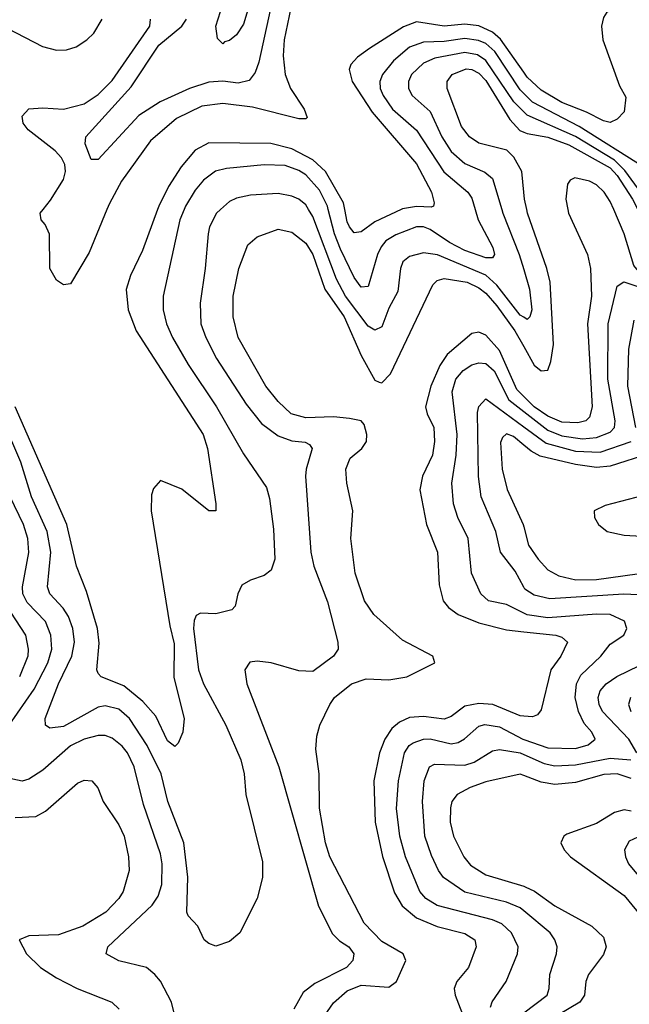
# Model space of a CAD drawing. Header units: inches. Extents: x 990535 to 1117859, y 769386 to 892122.
# Tile 433 of 656: x 1108543 to 1110305, y 797704 to 800549. Entities that reach past the tile are written whole.
import ezdxf

# ---------------------------------------------------------------- set-up
doc = ezdxf.new("R2010")
doc.units = ezdxf.units.IN
doc.header["$MEASUREMENT"] = 0
for name, color, linetype in [('B1709', 7, 'Continuous'), ('B1719', 7, 'Continuous'), ('B1800', 7, 'Continuous'), ('B1810', 7, 'Continuous')]:
    doc.layers.add(name, color=color, linetype=linetype)

msp = doc.modelspace()

# ---------------------------------------------------------------- linework, layer by layer
at = {"layer": 'B1709', "color": 5}
for points, elevation in [([(1109018.5, 800000), (1109006.4, 799970), (1108957.5, 799750), (1108957.6, 799710), (1108967.2, 799670), (1108984.9, 799630), (1109030, 799552.5), (1109112, 799430), (1109190, 799294), (1109256.7, 799196.7), (1109265.5, 799165.5), (1109276.6, 799076.6), (1109280.5, 798990), (1109270, 798958), (1109250, 798943.1), (1109210, 798929.7), (1109185.1, 798914.9), (1109173.7, 798890), (1109165.8, 798854.2), (1109156, 798844), (1109110, 798831.8), (1109065.7, 798834.3), (1109053, 798827), (1109047, 798813), (1109045.7, 798790), (1109059.9, 798670), (1109074.6, 798630), (1109138.8, 798510), (1109182.4, 798410), (1109191.7, 798370), (1109197, 798310), (1109244.7, 798115.3), (1109244.7, 798070), (1109230, 798009.4), (1109179.1, 797910), (1109150, 797885.1), (1109110, 797872.2), (1109090, 797879.1), (1109076.3, 797890), (1109058, 797930), (1109030, 797959.5), (1109026.3, 797970), (1109028.8, 798071.2), (1109017.6, 798170), (1108971.8, 798290), (1108952.5, 798370), (1108911.8, 798451.8), (1108860.6, 798530), (1108830, 798556.9), (1108790, 798566.5), (1108770, 798562.2), (1108670, 798506.7), (1108630, 798501.6), (1108617.7, 798510), (1108617, 798530), (1108655.4, 798630), (1108694.2, 798710), (1108702.1, 798750), (1108697.2, 798790), (1108684.5, 798824.5), (1108668.9, 798848.9), (1108629.9, 798890), (1108623.4, 798910), (1108632.8, 799010), (1108622.9, 799070), (1108577.6, 799170), (1108546.6, 799270), (1108493.9, 799393.9)], 2740), ([(1108941.5, 800000), (1108898.6, 799881.4), (1108863.3, 799810), (1108850.6, 799769.4), (1108856.3, 799710), (1108880.3, 799650), (1109073.3, 799350), (1109085.8, 799310), (1109110.2, 799149.8), (1109110.2, 799129.8), (1109090, 799129.8), (1109012.2, 799192.2), (1108950, 799217.2), (1108930, 799194.5), (1108924.6, 799175.4), (1108923.1, 799130), (1108977.5, 798797.5), (1108990, 798744.9), (1108988.4, 798648.4), (1109018.8, 798530), (1109014.3, 798490), (1109001.4, 798458.6), (1108991.3, 798448.7), (1108970, 798465.6), (1108936.5, 798536.5), (1108898.9, 798578.9), (1108844.4, 798624.4), (1108778.4, 798650), (1108770, 798659.5), (1108766.2, 798670), (1108772.6, 798747.4), (1108768, 798790), (1108736.6, 798896.6), (1108707.2, 798970), (1108679.4, 799090), (1108529.7, 799430)], 2720), ([(1108795.1, 800000), (1108744.1, 799875.9), (1108690, 799785.8), (1108670, 799782.9), (1108650, 799796.4), (1108630.3, 799830), (1108629, 799929), (1108616.8, 799956.8), (1108605.6, 799970), (1108602.6, 799990), (1108610.6, 800000)], 2680), ([(1109123.3, 800000), (1109112.1, 799990), (1109092.2, 799950), (1109088.1, 799930), (1109079.3, 799830), (1109064.5, 799730), (1109066.7, 799670), (1109081, 799630), (1109112.3, 799570), (1109197.7, 799437.7), (1109242.1, 799382.1), (1109290, 799345.9), (1109330, 799332.1), (1109368.2, 799328.2), (1109380.9, 799320.9), (1109388.1, 799310), (1109370.9, 799250), (1109369.3, 799230), (1109384.8, 799010), (1109393, 798970), (1109433, 798867), (1109462.4, 798750), (1109463.2, 798730), (1109450.2, 798710), (1109390, 798665.7), (1109350, 798667.4), (1109270.4, 798690.4), (1109230, 798695.4), (1109207.9, 798692.1), (1109194, 798670), (1109199.8, 798630), (1109291.9, 798390), (1109407.2, 797987.2), (1109447.6, 797907.6), (1109467.5, 797887.5), (1109494.9, 797870), (1109509.2, 797850), (1109506.2, 797830), (1109487.6, 797810), (1109395.9, 797764.1), (1109362.4, 797737.6), (1109335.9, 797690)], 2760), ([(1110000, 799688.8), (1109990, 799694.9), (1109922.1, 799782.1), (1109890.3, 799810.3), (1109750.6, 799869.4), (1109710, 799874.6), (1109670, 799864.6), (1109650.9, 799849.1), (1109643.7, 799830), (1109636.2, 799763.8), (1109610, 799715), (1109590, 799661.1), (1109570, 799651.7), (1109550, 799663.2), (1109484.8, 799750), (1109459.3, 799799.3), (1109390, 799980.5), (1109378.3, 800000)], 2760), ([(1109859.7, 800000), (1109868.6, 799970), (1109910.7, 799890), (1109915.5, 799870), (1109910, 799860.2), (1109890, 799861), (1109830, 799881.7), (1109785.2, 799905.2), (1109730, 799942.4), (1109710, 799949.9), (1109690, 799950.3), (1109630, 799927.5), (1109601.5, 799910), (1109587.5, 799892.5), (1109577.4, 799870), (1109550, 799777.6), (1109530, 799776), (1109510, 799803.9), (1109470, 799885.3), (1109452.8, 799930), (1109434.9, 800000)], 2740), ([(1109645.6, 800000), (1109570, 799964.5), (1109530, 799935.5), (1109510, 799932.6), (1109496.7, 799950), (1109490, 799964.2), (1109483.2, 800000)], 2720), ([(1109936.6, 800000), (1109939.5, 799990), (1109987, 799870), (1110000, 799826.5)], 2760), ([(1109395.8, 797630), (1109450, 797708.4), (1109490, 797742.9), (1109530, 797758.8), (1109610, 797753.1), (1109631.8, 797770), (1109659.3, 797830), (1109651.4, 797850), (1109590, 797885.8), (1109538.4, 797938.4), (1109439.9, 798130), (1109427.2, 798170), (1109410.1, 798270.1), (1109409, 798370), (1109398.7, 798441.3), (1109401.8, 798478.2), (1109411, 798510), (1109439.2, 798570), (1109453, 798590), (1109502, 798630), (1109544.5, 798644.5), (1109610, 798641.8), (1109662, 798650), (1109743.1, 798690), (1109737.4, 798710), (1109650, 798756.2), (1109567, 798830), (1109539.4, 798870), (1109512.3, 798950), (1109500.4, 799050), (1109505.8, 799130), (1109488.9, 799210), (1109486, 799250), (1109498.3, 799281.7), (1109532.5, 799310), (1109545.1, 799330), (1109546.3, 799350), (1109538.9, 799378.9), (1109530.1, 799390.1), (1109496.3, 799396.3), (1109450, 799401.2), (1109370, 799398.7), (1109328, 799410), (1109290, 799445.3), (1109254.6, 799490), (1109174.4, 799630), (1109160.3, 799690), (1109160.3, 799750), (1109176.2, 799830), (1109202.3, 799897.7), (1109230, 799921.3), (1109290, 799943.9), (1109330, 799934.5), (1109370, 799902.9), (1109390.7, 799870), (1109425.1, 799770), (1109481.4, 799690), (1109530, 799578.5), (1109570, 799506.8), (1109581.7, 799501.7), (1109590, 799499), (1109614.8, 799525.2), (1109737.7, 799782.3), (1109750, 799794.9), (1109770, 799800.7), (1109836.3, 799790), (1109870, 799774.3), (1109890, 799758.9), (1109922.4, 799722.4), (1109974.6, 799650), (1110000, 799604.4)], 2780), ([(1110000, 799460), (1109980.1, 799480.1), (1109930, 799592.5), (1109890, 799637.2), (1109870, 799645.8), (1109850, 799641.7), (1109778.3, 799581.7), (1109757.9, 799550), (1109731.5, 799490), (1109716.5, 799430), (1109720.8, 799410), (1109739.9, 799370), (1109742.3, 799330), (1109736, 799290), (1109707.7, 799230), (1109699.4, 799190), (1109719.4, 799090), (1109751.1, 799010), (1109755.5, 798915.5), (1109766.8, 798870), (1109782.3, 798850), (1109810.4, 798830.4), (1109870, 798805.7), (1109950, 798785.7), (1110000, 798780.2)], 2820), ([(1110000, 798833.8), (1109950, 798858.8), (1109898.3, 798870), (1109876.1, 798890), (1109849.2, 798950), (1109839.6, 799050), (1109809.2, 799110), (1109797, 799150), (1109792.1, 799210), (1109805, 799290), (1109807.9, 799350), (1109793, 799473), (1109803.7, 799510), (1109824.5, 799535.5), (1109850, 799551.1), (1109870, 799557.1), (1109890, 799554.9), (1109914.2, 799534.2), (1109956.8, 799450), (1110000, 799416.7)], 2840), ([(1110000, 798909.2), (1109975, 798955), (1109932.9, 799010), (1109919.4, 799070), (1109876.5, 799170), (1109869, 799229), (1109866.3, 799413.7), (1109870, 799430.9), (1109890, 799453.6), (1110000, 799372.6)], 2860), ([(1110000, 799319.4), (1109970, 799344.1), (1109950, 799351.7), (1109938.6, 799341.4), (1109932.9, 799327.1), (1109937.4, 799250), (1109951.6, 799191.6), (1109998.3, 799090), (1110000, 799083.7)], 2880), ([(1108513.1, 798510), (1108585.3, 798614.7), (1108624.9, 798690), (1108636.3, 798730), (1108633.3, 798770), (1108617.9, 798810), (1108564.4, 798864.4), (1108552.7, 798890), (1108551.7, 798910), (1108569.2, 799009.2), (1108566.6, 799050), (1108554.6, 799090), (1108515.7, 799170)], 2760), ([(1108516.4, 798836.4), (1108560.3, 798770), (1108568.1, 798730), (1108566.7, 798710), (1108542.7, 798650)], 2780), ([(1110000, 798536.7), (1109990, 798537.5), (1109910.4, 798570.4), (1109870, 798573.3), (1109830, 798565.1), (1109790, 798535.7), (1109770, 798527.4), (1109710, 798535.5), (1109670, 798532.1), (1109641, 798519), (1109618.9, 798501.1), (1109598.3, 798470), (1109583.2, 798430), (1109567.2, 798350), (1109570.7, 798230), (1109591.3, 798131.3), (1109626, 798026), (1109648.7, 797988.8), (1109690, 797953.9), (1109750, 797928.9), (1109830, 797908.2), (1109858.3, 797890), (1109862.2, 797870), (1109840.1, 797810), (1109806.3, 797770), (1109799.1, 797750), (1109801.5, 797730), (1109832.4, 797650)], 2820), ([(1109904, 797696), (1109908.6, 797711.4), (1109949.5, 797770), (1109981.6, 797850), (1109983.7, 797870), (1109964.4, 797910), (1109936.6, 797936.6), (1109910, 797947.6), (1109750, 797989), (1109716.6, 798010), (1109699.4, 798030), (1109658.4, 798130), (1109641.9, 798190), (1109631.9, 798270), (1109637.6, 798350), (1109655, 798430), (1109668.4, 798451.6), (1109680.2, 798459.8), (1109709.8, 798470.2), (1109729.4, 798470.6), (1109790, 798456.8), (1109810, 798460.1), (1109828.9, 798471.1), (1109870, 798507.2), (1109887.7, 798512.3), (1109930, 798505.9), (1109997.8, 798470), (1110000, 798469.2)], 2840), ([(1108999.4, 797639.4), (1108982.4, 797710), (1108950, 797770.8), (1108933.8, 797790), (1108910, 797810.6), (1108829.9, 797829.9), (1108792.8, 797850), (1108797.8, 797870), (1108926.3, 797990), (1108943.6, 798016.4), (1108953.8, 798050), (1108955.1, 798110), (1108950, 798139.1), (1108901.5, 798281.5), (1108873.9, 798390), (1108855.1, 798430), (1108839.3, 798450), (1108810, 798472.5), (1108790, 798480.2), (1108770, 798481), (1108730, 798469.9), (1108690, 798450.3), (1108610, 798380.2), (1108570, 798354), (1108550, 798348.8), (1108510, 798357.4)], 2760), ([(1110000, 797974.4), (1109990, 797982.9), (1109950, 797998.8), (1109830, 798028), (1109768.5, 798070), (1109753.9, 798090), (1109733.6, 798133.6), (1109714.4, 798190), (1109707.1, 798290), (1109712.2, 798350), (1109727.8, 798390), (1109742.2, 798397.8), (1109830, 798394.7), (1109856.8, 798403.2), (1109910, 798435.8), (1109930, 798440.1), (1109990, 798430), (1110000, 798425.5)], 2860), ([(1110000, 798364.7), (1109990, 798368.4), (1109890, 798346.9), (1109845, 798330), (1109807.7, 798310), (1109792.5, 798290), (1109788.1, 798271.9), (1109787.5, 798230), (1109796.8, 798190), (1109826.8, 798130), (1109846.1, 798106.1), (1109890, 798078.3), (1110000, 798044.8)], 2880), ([(1108530, 798243.6), (1108590, 798246.8), (1108617.9, 798262.1), (1108710, 798343.1), (1108730, 798351.8), (1108751.6, 798350), (1108768.9, 798328.9), (1108784.2, 798290), (1108830, 798222.7), (1108845.6, 798190), (1108857.8, 798130), (1108859.6, 798090), (1108842.6, 798030), (1108830, 798009.4), (1108792.6, 797970), (1108725.6, 797930), (1108655, 797905), (1108570, 797902), (1108541.3, 797890), (1108563, 797850), (1108603.6, 797810), (1108650, 797779.9), (1108709.6, 797749.6), (1108809.7, 797710), (1108830.9, 797690)], 2780)]:
    msp.add_lwpolyline(points, dxfattribs=dict(at, elevation=elevation))
at = {"layer": 'B1719', "color": 5}
for points, elevation in [([(1110000, 799604.4), (1110030, 799550.5), (1110050, 799534.3), (1110070, 799536.1), (1110078.6, 799561.4), (1110085.9, 799610), (1110076, 799790), (1110066.8, 799830), (1110011.3, 799990), (1110009, 800000)], 2780), ([(1110127.7, 800000), (1110129.7, 799990), (1110184.2, 799870), (1110192.8, 799830), (1110195.4, 799750), (1110184.6, 799670), (1110198.1, 799430), (1110190, 799400.2), (1110179, 799390), (1110156.1, 799383.9), (1110110, 799386), (1110070, 799403.1), (1110029.7, 799430), (1110000, 799460)], 2820), ([(1110614.5, 800000), (1110619.6, 799990), (1110642.8, 799962.8), (1110688.2, 799928.2), (1110710, 799889.5), (1110741.1, 799850), (1110799, 799810), (1110804.1, 799790), (1110757.2, 799750), (1110753.5, 799730), (1110760.8, 799710), (1110755.6, 799690), (1110710, 799678.8), (1110670, 799675.4), (1110630, 799685.8), (1110550, 799740.7), (1110370, 799796.6), (1110336.7, 799816.7), (1110318.2, 799838.2), (1110290.3, 799929.7), (1110260.2, 800000)], 2820), ([(1110000, 799826.5), (1110017, 799770), (1110023.7, 799710), (1110017.2, 799690), (1110010, 799682.8), (1110000, 799688.8)], 2760), ([(1110000, 799416.7), (1110070, 799362.8), (1110110, 799346.2), (1110170, 799337.5), (1110210, 799341.3), (1110250, 799356.7), (1110262.6, 799370), (1110264.4, 799390), (1110243.3, 799510), (1110244.1, 799670), (1110270, 799779.1), (1110289.1, 799790.9), (1110530, 799711.7)], 2840), ([(1110323.5, 799370), (1110300.9, 799490), (1110303.6, 799596.4), (1110319.4, 799680.6)], 2860), ([(1110000, 799372.6), (1110064.9, 799324.9), (1110150, 799301.7), (1110221.1, 799298.9), (1110310.1, 799330)], 2860), ([(1110364.4, 799295.6), (1110250, 799258.4), (1110210, 799255.1), (1110150, 799263.8), (1110047.3, 799287.3), (1110021.6, 799301.6), (1110000, 799319.4)], 2880), ([(1110390, 799185.6), (1110235.2, 799144.8), (1110203.6, 799130), (1110204.1, 799110), (1110215.6, 799090), (1110240.9, 799070), (1110290, 799059.2), (1110390, 799053.9)], 2920), ([(1110000, 799083.7), (1110014.1, 799030), (1110041.4, 798990), (1110070, 798958.9), (1110101.8, 798941.8), (1110150.4, 798930.4), (1110210, 798931.4), (1110327.7, 798947.7)], 2880), ([(1110330, 798887.4), (1110288.9, 798888.9), (1110075.4, 798875.4), (1110030, 798886.4), (1110003.3, 798903.3), (1110000, 798909.2)], 2860), ([(1110000, 798469.2), (1110070, 798445), (1110150, 798442.7), (1110186.6, 798453.4), (1110206.4, 798470), (1110196.6, 798490), (1110175, 798515), (1110158.6, 798550), (1110149, 798590), (1110152.1, 798630), (1110165.2, 798654.8), (1110222.8, 798710), (1110250, 798744.2), (1110288.9, 798770), (1110297.7, 798790), (1110291.3, 798811.3), (1110250.1, 798830.1), (1110210, 798831.1), (1110070, 798820.9), (1110010, 798828.8), (1110000, 798833.8)], 2840), ([(1110000, 798780.2), (1110092.4, 798770), (1110110, 798764.5), (1110126.6, 798750), (1110107, 798710), (1110077.8, 798670), (1110050, 798555.1), (1110039.8, 798540.2), (1110025.5, 798534.5), (1110000, 798536.7)], 2820), ([(1110326.4, 798430), (1110303.3, 798470), (1110227.9, 798550), (1110218, 798570), (1110214.8, 798590), (1110220.8, 798610), (1110238, 798630), (1110269, 798651), (1110432, 798730)], 2860), ([(1110308.1, 798590), (1110302.8, 798570), (1110309.7, 798550)], 2880), ([(1110000, 798425.5), (1110059.2, 798399.2), (1110090, 798392.8), (1110150, 798396.1), (1110250, 798415.3), (1110309.4, 798410.6)], 2860), ([(1110310, 798356.6), (1110270, 798369.3), (1110231.9, 798368.1), (1110150, 798344.7), (1110090, 798339.4), (1110050, 798345.8), (1110000, 798364.7)], 2880), ([(1110310, 798261.5), (1110290, 798265.9), (1110261.9, 798258.1), (1110210, 798226.5), (1110124.9, 798195.1), (1110116, 798190), (1110106.7, 798170), (1110116.5, 798150), (1110135.4, 798130), (1110290, 798018.1), (1110348.4, 797948.4)], 2920), ([(1110330, 798187.1), (1110305, 798175), (1110291.6, 798150), (1110293.6, 798130), (1110303, 798110), (1110369.6, 798029.6)], 2940), ([(1110000, 798044.8), (1110003.7, 798043.7), (1110031.2, 798031.2), (1110090, 797988.5), (1110196.8, 797930), (1110230, 797898), (1110237.9, 797870), (1110230, 797848.1), (1110186.9, 797790), (1110179.8, 797770), (1110175.1, 797730), (1110162.2, 797710), (1110070, 797655.6), (1110048.5, 797630), (1110042.1, 797610), (1110042.4, 797590), (1110054.4, 797510), (1110054.9, 797450), (1110048.4, 797391.6), (1110034.6, 797365.4), (1110010, 797349.6), (1110000, 797350.1)], 2880), ([(1110000, 797679.4), (1110067.5, 797730), (1110073.4, 797750), (1110075, 797790), (1110095.1, 797850), (1110096.1, 797870), (1110090.2, 797890), (1110075.9, 797910), (1110000, 797974.4)], 2860)]:
    msp.add_lwpolyline(points, dxfattribs=dict(at, elevation=elevation))
at = {"layer": 'B1800', "color": 5}
for points, elevation in [([(1109226, 800654), (1109190, 800536), (1109170, 800505.3), (1109150, 800488.5), (1109134.9, 800485.1), (1109130, 800479.3), (1109114.5, 800494.5), (1109109.8, 800530), (1109130, 800593.7)], 2640), ([(1109278.6, 800630), (1109234.4, 800425.6), (1109223.8, 800396.2), (1109206.7, 800373.3), (1109174.9, 800365.1), (1109130, 800371), (1109090, 800368.4), (1109033.7, 800350), (1108948.9, 800311.1), (1108887.7, 800272.3), (1108770, 800144.7), (1108750, 800145.1), (1108732, 800190), (1108734.2, 800210), (1108865.2, 800354.8), (1108945.4, 800474.6), (1109011.7, 800530), (1109025.1, 800550)], 2660), ([(1109336.7, 800630), (1109307.5, 800490), (1109304.6, 800444.6), (1109310.1, 800390), (1109326, 800350), (1109365.1, 800290), (1109374.4, 800265.6), (1109370, 800261.8), (1109350, 800262.7), (1109215.7, 800295.7), (1109130, 800307), (1109070, 800298.7), (1108996.5, 800263.5), (1108921.1, 800198.9), (1108837.4, 800082.6), (1108802.3, 800017.7), (1108795.1, 800000)], 2680), ([(1108456.3, 800550), (1108609, 800471), (1108650, 800460.7), (1108678.4, 800461.6), (1108706.6, 800470), (1108737.5, 800490), (1108757.7, 800510), (1108781.3, 800550)], 2720), ([(1108610.6, 800000), (1108632.5, 800027.5), (1108670, 800086.8), (1108675.5, 800110), (1108674, 800130), (1108664.4, 800150), (1108646.1, 800170), (1108568, 800230), (1108553.5, 800250), (1108550.5, 800270), (1108570, 800290.9), (1108610, 800294), (1108670, 800290.1), (1108730, 800305.2), (1108770, 800332.9), (1108810, 800372.9), (1108919, 800530), (1108921.7, 800550)], 2680), ([(1110000, 800396.9), (1109932.6, 800492.6), (1109910, 800512.2), (1109870, 800531.1), (1109830, 800535.5), (1109770, 800529.5), (1109690, 800542), (1109652.4, 800527.6), (1109554.1, 800465.9), (1109519.6, 800440.4), (1109500.6, 800419.4), (1109495.6, 800404.4), (1109504.2, 800370), (1109561.6, 800281.6), (1109690, 800132.5), (1109733, 800050), (1109740.9, 800019.1), (1109739.5, 800010), (1109732.8, 800007.2), (1109690, 800008.8), (1109650, 800002.1), (1109645.6, 800000)], 2720), ([(1110000, 800335.8), (1109990, 800345.8), (1109916.8, 800456.8), (1109890, 800480), (1109868.8, 800488.8), (1109830, 800494.4), (1109770, 800485.9), (1109710, 800483.8), (1109670, 800468.9), (1109623.4, 800430), (1109591.7, 800390), (1109584.5, 800370), (1109585.2, 800350), (1109593.6, 800330), (1109621, 800290), (1109690, 800229.1), (1109769.1, 800109.1), (1109838.2, 800050), (1109850, 800032.6), (1109859.7, 800000)], 2740), ([(1110000, 800282.8), (1109971.7, 800311.7), (1109890.7, 800430.7), (1109866.8, 800446.8), (1109830, 800453.7), (1109742.9, 800437.1), (1109710, 800423), (1109675.5, 800390), (1109666.7, 800370), (1109667.1, 800350), (1109677.3, 800330), (1109730, 800283.5), (1109763.3, 800210), (1109790, 800168.3), (1109830, 800133.5), (1109887.9, 800107.9), (1109909.7, 800089.7), (1109936.6, 800000)], 2760), ([(1110000, 800050.3), (1109994.3, 800110), (1109971.6, 800151.6), (1109951.4, 800171.4), (1109870, 800192.4), (1109843.1, 800210), (1109819.9, 800239.9), (1109779.1, 800350), (1109778.4, 800370), (1109792.8, 800390), (1109833.7, 800406.3), (1109850, 800405), (1109870, 800394.4), (1109890, 800372.5), (1109960, 800260), (1109988.2, 800228.2), (1110000, 800223.7)], 2780), ([(1109483.2, 800000), (1109479.5, 800019.5), (1109426.8, 800110), (1109390, 800143.3), (1109330, 800175.9), (1109269.3, 800190.7), (1109090, 800193.2), (1109050, 800171.3), (1109010, 800123.6), (1108973.7, 800066.3), (1108945.2, 800010), (1108941.5, 800000)], 2720), ([(1109434.9, 800000), (1109432.4, 800010), (1109410, 800056), (1109370, 800100.6), (1109350, 800113.4), (1109310, 800127.3), (1109250, 800129.1), (1109141.3, 800118.7), (1109108.8, 800111.2), (1109074.6, 800085.4), (1109050, 800055.9), (1109022.5, 800010), (1109018.5, 800000)], 2740), ([(1109378.3, 800000), (1109370, 800013.7), (1109350, 800029.9), (1109330, 800038.7), (1109290, 800046.8), (1109210, 800041.8), (1109170, 800033), (1109150, 800023.8), (1109123.3, 800000)], 2760)]:
    msp.add_lwpolyline(points, dxfattribs=dict(at, elevation=elevation))
at = {"layer": 'B1810', "color": 5}
for points, elevation in [([(1110312, 800590), (1110290, 800587.7), (1110240.1, 800570), (1110230, 800554.6), (1110224.6, 800530), (1110228.2, 800490), (1110277.2, 800357.2), (1110294.7, 800325.3), (1110290, 800282.7), (1110270, 800260.9), (1110250, 800251.8), (1110230, 800256.4), (1110181.4, 800281.4), (1110110, 800309.5), (1110050, 800344.6), (1110010, 800382.7), (1110000, 800396.9)], 2720), ([(1110350, 800120.2), (1110160.5, 800240.5), (1110025.6, 800310), (1110000, 800335.8)], 2740), ([(1110384.5, 800000), (1110350, 800033.7), (1110292.5, 800112.5), (1110262.7, 800142.7), (1110150, 800211.2), (1110010, 800272.6), (1110000, 800282.8)], 2760), ([(1110000, 800223.7), (1110010, 800219.9), (1110070, 800209.1), (1110130, 800187), (1110250, 800120.6), (1110270, 800098.2), (1110314.7, 800030), (1110329.6, 800000)], 2780), ([(1110260.2, 800000), (1110250, 800023.7), (1110232, 800050), (1110210, 800071.8), (1110190, 800082.4), (1110148, 800092), (1110134.6, 800085.4), (1110126.4, 800073.6), (1110121.7, 800030), (1110127.7, 800000)], 2820), ([(1110009, 800000), (1110001.9, 800030), (1110000, 800050.3)], 2780)]:
    msp.add_lwpolyline(points, dxfattribs=dict(at, elevation=elevation))

doc.saveas('drawing.dxf')
